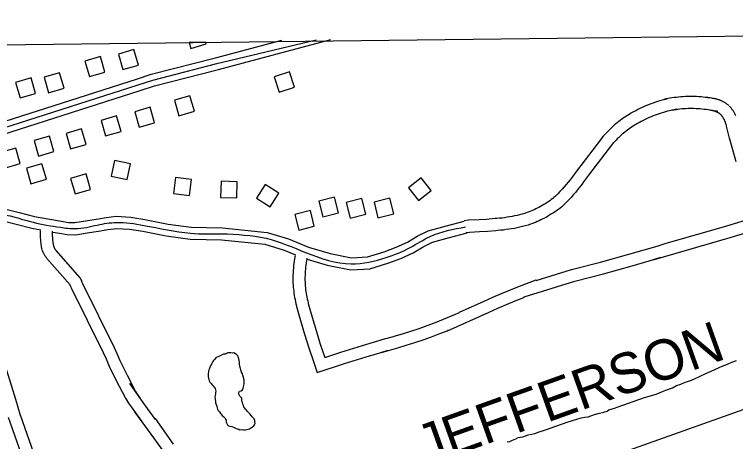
# Model space of a CAD drawing. Extents: x 3683613 to 3738215, y 469626 to 495384.
# Drawn here: x 3690287 to 3692076, y 492267 to 493327 of the extents above; entities that cross this region are included whole.
import ezdxf

# ---------------------------------------------------------------- set-up
doc = ezdxf.new("R2010")
doc.units = 0
for name, color, linetype in [('V-BLDG-OTLN', 7, 'Continuous'), ('V-GRID-FRAM', 7, 'Continuous'), ('V-ROAD-CNTR', 7, 'Continuous'), ('V-TOPO-BNDY', 7, 'Continuous'), ('V-TOPO-GNAM-IDEN', 7, 'Continuous'), ('V-TOPO-SHOR', 7, 'Continuous')]:
    doc.layers.add(name, color=color, linetype=linetype)

msp = doc.modelspace()

# ---------------------------------------------------------------- linework, layer by layer
at = {"layer": 'V-BLDG-OTLN'}
for p, q in [((3690761.8, 493258), (3690720.4, 493257.5)), ((3690720.4, 493257.5), (3690724.6, 493242.7)), ((3690724.6, 493242.7), (3690763.1, 493253.9)), ((3690763.1, 493253.9), (3690761.8, 493258))]:
    msp.add_line(p, q, dxfattribs=at)
for points in [[(3690556.3, 493190.5), (3690594.7, 493201.6), (3690583.6, 493240), (3690545.2, 493228.9)], [(3690473.1, 493173), (3690511.5, 493184.1), (3690500.4, 493222.6), (3690462, 493211.5)], [(3690372, 493133), (3690410.4, 493144.2), (3690399.3, 493182.6), (3690360.9, 493171.5)], [(3690969.7, 493184.8), (3690931.6, 493172.5), (3690943.9, 493134.5), (3690982, 493146.7)], [(3690301.4, 493120.3), (3690339.8, 493131.4), (3690328.7, 493169.8), (3690290.3, 493158.7)], [(3690722.6, 493125.4), (3690684.2, 493114.4), (3690695.2, 493075.9), (3690733.6, 493086.9)], [(3690623.9, 493096.8), (3690585.5, 493085.7), (3690596.5, 493047.3), (3690635, 493058.3)], [(3690540.8, 493075.2), (3690502.3, 493064.2), (3690513.4, 493025.7), (3690551.8, 493036.8)], [(3690453.8, 493043.1), (3690415.4, 493032.1), (3690426.4, 492993.6), (3690464.9, 493004.7)], [(3690374.3, 493025.1), (3690335.9, 493014.1), (3690346.9, 492975.6), (3690385.4, 492986.7)], [(3690290.5, 492995.5), (3690252.1, 492984.5), (3690263.1, 492946), (3690301.6, 492957.1)], [(3690527.5, 492925.5), (3690566.6, 492917.2), (3690574.9, 492956.3), (3690535.8, 492964.6)], [(3690355.5, 492956.7), (3690317.1, 492945.6), (3690328.1, 492907.2), (3690366.6, 492918.2)], [(3690465.1, 492931.4), (3690426.7, 492920.3), (3690437.7, 492881.9), (3690476.1, 492892.9)], [(3690681.9, 492882.9), (3690721.6, 492878.1), (3690726.4, 492917.8), (3690686.7, 492922.6)], [(3690798.6, 492873.3), (3690838.6, 492871.9), (3690840, 492911.8), (3690800, 492913.3)], [(3690887.5, 492871.3), (3690921.2, 492849.7), (3690942.8, 492883.5), (3690909, 492905)], [(3691289.3, 492865.3), (3691320.6, 492890.3), (3691295.6, 492921.5), (3691264.3, 492896.6)], [(3691051.7, 492825.3), (3691090.6, 492834.8), (3691081.1, 492873.7), (3691042.2, 492864.2)], [(3691119.8, 492822), (3691158.6, 492831.5), (3691149.1, 492870.3), (3691110.3, 492860.8)], [(3691188.9, 492822.7), (3691227.8, 492832.2), (3691218.3, 492871), (3691179.4, 492861.5)], [(3690992.2, 492792), (3691031, 492801.5), (3691021.5, 492840.4), (3690982.7, 492830.9)]]:
    msp.add_lwpolyline(points, close=True, dxfattribs=at)
at = {"layer": 'V-GRID-FRAM'}
msp.add_lwpolyline([(3687651.7, 493221.8), (3719350.3, 493590.7), (3719569.8, 475409.4), (3687855.3, 475040.3), (3687651.7, 493221.8)], dxfattribs=at)
at = {"layer": 'V-ROAD-CNTR'}
for points in [[(3690098.4, 493009.3), (3690589.7, 493166.6), (3690626.4, 493178.9), (3690785.7, 493219.7), (3690950.5, 493263.6)], [(3690108.2, 492980.9), (3690599, 493138.1), (3690634.9, 493150.1), (3690793, 493190.6), (3691071.9, 493265)], [(3690789.3, 493205.1), (3691035.5, 493264.6)], [(3690090.3, 492990.9), (3690594.4, 493152.3), (3690630.6, 493164.5), (3690789.3, 493205.1)], [(3692058.7, 493101.5), (3692057.7, 493102.3), (3692056.6, 493103.1), (3692055.5, 493104), (3692054.3, 493104.8), (3692053.2, 493105.6), (3692052, 493106.4), (3692050.9, 493107.1), (3692049.7, 493107.9), (3692048.5, 493108.6), (3692047.3, 493109.3), (3692046, 493110), (3692044.8, 493110.6), (3692043.6, 493111.3), (3692042.3, 493111.9), (3692041, 493112.5), (3692039.8, 493113), (3692038.5, 493113.6), (3692037.2, 493114.1), (3692035.9, 493114.6), (3692034.6, 493115.1), (3692033.3, 493115.5), (3692031.9, 493116), (3692030.6, 493116.4), (3692029.2, 493116.8), (3692027.9, 493117.1), (3692026.5, 493117.5), (3692025.2, 493117.8), (3692023.8, 493118.1), (3692022.4, 493118.3), (3692021.1, 493118.6), (3692019.7, 493118.8), (3692018.3, 493119), (3692016.9, 493119.2), (3692000.1, 493121), (3692000.1, 493121.9), (3692012.1, 493119.9), (3692006.5, 493120.7), (3692001, 493121.4), (3691995.5, 493122), (3691990, 493122.5), (3691984.4, 493122.9), (3691978.9, 493123.2), (3691973.3, 493123.4), (3691967.8, 493123.5), (3691962.2, 493123.5), (3691956.6, 493123.4), (3691951.1, 493123.2), (3691945.5, 493122.9), (3691940, 493122.5), (3691934.5, 493122), (3691928.9, 493121.5), (3691923.4, 493120.8), (3691917.9, 493120), (3691912.5, 493119.2), (3691899, 493116.9), (3691899, 493116.1), (3691905, 493117.5), (3691899.3, 493116.1), (3691893.6, 493114.5), (3691887.9, 493112.9), (3691882.3, 493111.1), (3691876.7, 493109.3), (3691871.1, 493107.4), (3691865.5, 493105.3), (3691860, 493103.2), (3691854.6, 493101), (3691849.2, 493098.6), (3691843.8, 493096.2), (3691838.4, 493093.7), (3691833.1, 493091.1), (3691827.9, 493088.4), (3691822.7, 493085.6), (3691817.6, 493082.8), (3691817.1, 493082.5), (3691813, 493080.1), (3691809, 493077.6), (3691805, 493075.1), (3691801.1, 493072.5), (3691797.2, 493069.8), (3691793.4, 493067.1), (3691789.6, 493064.3), (3691785.8, 493061.4), (3691782.1, 493058.5), (3691778.5, 493055.5), (3691774.9, 493052.5), (3691771.4, 493049.3), (3691767.9, 493046.2), (3691764.5, 493042.9), (3691761.1, 493039.6), (3691757.8, 493036.2), (3691754.6, 493032.8), (3691751.4, 493029.4), (3691748.3, 493025.9), (3691743.1, 493019.9), (3691743.1, 493019.4), (3691681, 492938.4), (3691681, 492938), (3691679.2, 492935.5), (3691674.7, 492929.2), (3691670.1, 492923), (3691665.4, 492916.9), (3691660.5, 492910.9), (3691655.6, 492904.9), (3691650.6, 492899.1), (3691645.4, 492893.3), (3691640.2, 492887.7), (3691634.8, 492882.1), (3691629.4, 492876.6), (3691625.3, 492872.6), (3691622.3, 492870.3), (3691618.7, 492867.7), (3691615, 492865), (3691611.3, 492862.5), (3691607.5, 492860), (3691603.7, 492857.6), (3691599.8, 492855.2), (3691595.9, 492852.9), (3691592, 492850.7), (3691588, 492848.5), (3691584, 492846.4), (3691579.9, 492844.4), (3691575.8, 492842.5), (3691571.7, 492840.6), (3691567.5, 492838.8), (3691563.4, 492837.1), (3691559.1, 492835.4), (3691554.8, 492833.8)], [(3692039.8, 493078.2), (3692039, 493078.8), (3692038.3, 493079.3), (3692037.6, 493079.9), (3692036.9, 493080.4), (3692036.2, 493080.9), (3692035.5, 493081.4), (3692034.7, 493081.8), (3692034, 493082.3), (3692033.3, 493082.7), (3692032.5, 493083.2), (3692031.7, 493083.6), (3692031, 493084), (3692030.2, 493084.4), (3692029.4, 493084.8), (3692028.6, 493085.2), (3692027.8, 493085.5), (3692027, 493085.9), (3692026.2, 493086.2), (3692025.4, 493086.5), (3692024.5, 493086.8), (3692023.7, 493087.1), (3692022.9, 493087.4), (3692022.1, 493087.6), (3692021.2, 493087.8), (3692020.4, 493088.1), (3692019.5, 493088.3), (3692018.7, 493088.5), (3692017.8, 493088.7), (3692017, 493088.8), (3692016.1, 493089), (3692015.2, 493089.1), (3692014.4, 493089.2), (3692013.5, 493089.3), (3692030.1, 493087.6), (3692030.1, 493086.7), (3692007.6, 493090.3), (3692002.6, 493091), (3691997.6, 493091.6), (3691992.6, 493092.1), (3691987.6, 493092.6), (3691982.6, 493092.9), (3691977.5, 493093.2), (3691972.5, 493093.4), (3691967.5, 493093.5), (3691962.4, 493093.5), (3691957.4, 493093.4), (3691952.4, 493093.2), (3691947.3, 493093), (3691942.3, 493092.6), (3691937.3, 493092.2), (3691932.3, 493091.7), (3691927.3, 493091), (3691922.3, 493090.4), (3691917.3, 493089.6), (3691929, 493091.5), (3691929, 493092.3), (3691912.1, 493088.4), (3691906.9, 493087), (3691901.7, 493085.6), (3691896.5, 493084.1), (3691891.4, 493082.5), (3691886.3, 493080.9), (3691881.2, 493079.1), (3691876.1, 493077.2), (3691871.1, 493075.3), (3691866.2, 493073.3), (3691861.2, 493071.2), (3691856.3, 493069), (3691851.4, 493066.7), (3691846.6, 493064.3), (3691841.8, 493061.8), (3691837.1, 493059.3), (3691832.3, 493056.6), (3691832.1, 493056.5), (3691828.5, 493054.4), (3691824.9, 493052.2), (3691821.4, 493049.9), (3691817.9, 493047.6), (3691814.4, 493045.3), (3691811, 493042.8), (3691807.6, 493040.3), (3691804.3, 493037.8), (3691801, 493035.2), (3691797.8, 493032.5), (3691794.6, 493029.8), (3691791.4, 493027), (3691788.3, 493024.2), (3691785.3, 493021.3), (3691782.3, 493018.4), (3691779.4, 493015.4), (3691776.5, 493012.3), (3691773.6, 493009.3), (3691770.8, 493006.1), (3691773.1, 493008.8), (3691773.1, 493009.2), (3691711, 492928.3), (3691711, 492928.6), (3691703.7, 492918.1), (3691698.9, 492911.4), (3691694, 492904.8), (3691688.9, 492898.3), (3691683.8, 492891.9), (3691678.5, 492885.6), (3691673.1, 492879.3), (3691667.6, 492873.2), (3691662, 492867.1), (3691656.3, 492861.2), (3691650.5, 492855.3), (3691645, 492849.9), (3691640.4, 492846.4), (3691636.3, 492843.4), (3691632.2, 492840.4), (3691628, 492837.6), (3691623.8, 492834.8), (3691619.5, 492832.1), (3691615.2, 492829.5), (3691610.9, 492826.9), (3691606.5, 492824.4), (3691602, 492822), (3691597.5, 492819.7), (3691593, 492817.5), (3691588.4, 492815.3), (3691583.9, 492813.2), (3691579.2, 492811.2), (3691574.5, 492809.3), (3691569.8, 492807.4), (3691565.2, 492805.7)], [(3692076.1, 493075.8), (3692075.5, 493077.2), (3692074.8, 493078.6), (3692074.1, 493080), (3692073.4, 493081.4), (3692072.6, 493082.8), (3692071.8, 493084.2), (3692071, 493085.5), (3692070.2, 493086.9), (3692069.4, 493088.2), (3692068.5, 493089.5), (3692067.6, 493090.8), (3692066.7, 493092.1), (3692065.7, 493093.4), (3692064.8, 493094.6), (3692063.8, 493095.9), (3692062.8, 493097.1), (3692061.8, 493098.3), (3692060.8, 493099.4), (3692060.3, 493099.9)], [(3692077.4, 492961.6), (3692068.8, 492990.8), (3692060.7, 493020.2), (3692053.1, 493049.7), (3692051.9, 493054.7), (3692051.6, 493055.6), (3692051.3, 493056.6), (3692051, 493057.6), (3692050.7, 493058.6), (3692050.3, 493059.6), (3692049.9, 493060.6), (3692049.6, 493061.6), (3692049.2, 493062.6), (3692048.7, 493063.5), (3692048.3, 493064.5), (3692047.8, 493065.4), (3692047.4, 493066.4), (3692046.9, 493067.3), (3692046.4, 493068.2), (3692045.9, 493069.2), (3692045.3, 493070.1), (3692044.8, 493071), (3692044.2, 493071.9), (3692043.6, 493072.7), (3692043, 493073.6), (3692042.4, 493074.5), (3692041.8, 493075.3), (3692041.1, 493076.2), (3692040.5, 493077), (3692039.8, 493077.8), (3692039.1, 493078.6), (3692038.4, 493079.4), (3692038.1, 493079.7)], [(3690259.4, 492845.5), (3690299.1, 492835.9), (3690336.7, 492826), (3690369.9, 492819.6), (3690403.7, 492813.8), (3690421.2, 492811), (3690437.5, 492810.7), (3690463.3, 492814.6), (3690490.5, 492819.3), (3690514.6, 492823.1), (3690539.9, 492826.2), (3690575.8, 492824.3), (3690610.8, 492818.6), (3690668.6, 492807), (3690725.5, 492799.3), (3690763.5, 492798.6), (3690803, 492797.8), (3690914.2, 492786.4), (3690966.6, 492770.5), (3691016.2, 492750), (3691070.3, 492733.8), (3691123.5, 492723.3), (3691163.1, 492725.9), (3691204, 492738.1), (3691233.7, 492749.5), (3691261.9, 492762.1), (3691286, 492777), (3691313.2, 492790.5), (3691358.5, 492802.7), (3691402.2, 492814.4)], [(3691555, 492833.9), (3691552.1, 492832.9), (3691546.4, 492831.3), (3691540.2, 492829.8), (3691534.1, 492828.4), (3691527.8, 492827), (3691521.6, 492825.8), (3691515.4, 492824.7), (3691509.1, 492823.7), (3691502.8, 492822.8), (3691496.5, 492822), (3691490.2, 492821.4), (3691483.8, 492820.8), (3691478.7, 492820.4), (3691458.1, 492818.5), (3691439.6, 492817.6), (3691413.1, 492816.3), (3691402.8, 492814.8)], [(3690157, 492804.3), (3690164.7, 492806.4), (3690210.7, 492815.8), (3690255.7, 492815.5), (3690291.8, 492806.8), (3690330.1, 492796.7), (3690352.7, 492792.4)], [(3691012.7, 492722.4), (3691012.4, 492720.8), (3691011.5, 492715.6), (3691010.7, 492710.5), (3691010, 492705.3), (3691009.4, 492700.1), (3691008.9, 492694.9), (3691008.5, 492689.7), (3691008.2, 492684.5), (3691007.9, 492679.3), (3691007.8, 492674.1), (3691007.7, 492668.8), (3691007.7, 492666.9), (3691007.7, 492667.3), (3691007.9, 492662.8), (3691008.2, 492658.1), (3691008.5, 492653.4), (3691009, 492648.7), (3691009.5, 492644), (3691010.2, 492639.3), (3691010.9, 492634.6), (3691011.6, 492630), (3691012.5, 492625.3), (3691013.5, 492620.7), (3691014.5, 492616.1), (3691015.6, 492611.4), (3691015.9, 492610.1), (3691025.3, 492576.3), (3691035.3, 492542.6), (3691045.9, 492509.1), (3691057.1, 492475.7), (3691057, 492476.2), (3691096.7, 492489.2), (3691150.8, 492506), (3691205.1, 492521.8), (3691227.6, 492528.1), (3691227.6, 492528.1), (3691229.4, 492528.6), (3691250, 492534.8), (3691270.5, 492541.3), (3691290.9, 492548.2), (3691311.1, 492555.4), (3691331.3, 492563), (3691351.2, 492570.9), (3691390.9, 492587.5), (3691390.9, 492588.1), (3691452.3, 492615.4), (3691473.7, 492625.3), (3691495.5, 492634.8), (3691517.4, 492644), (3691539.5, 492652.8), (3691581.5, 492668.7), (3691581.5, 492667.3), (3691669.1, 492694.3), (3691740.4, 492712.6), (3691810.9, 492731.9), (3691881.1, 492752.5), (3691901.4, 492758.7), (3691901.4, 492758.4), (3692053.7, 492802.3), (3692119.4, 492822.1)], [(3690983.2, 492727.9), (3690982.8, 492725.9), (3690981.9, 492720.3), (3690981, 492714.6), (3690980.3, 492709), (3690979.6, 492703.3), (3690979.1, 492697.6), (3690978.6, 492691.9), (3690978.2, 492686.2), (3690977.9, 492680.5), (3690977.8, 492674.8), (3690977.7, 492669.1), (3690977.7, 492667), (3690977.7, 492666.6), (3690977.9, 492661.2), (3690978.2, 492656), (3690978.7, 492650.7), (3690979.2, 492645.5), (3690979.8, 492640.3), (3690980.5, 492635.1), (3690981.2, 492629.9), (3690982.1, 492624.7), (3690983.1, 492619.6), (3690984.1, 492614.4), (3690985.2, 492609.3), (3690986.5, 492604.3), (3690986.9, 492602.4), (3690996.5, 492568), (3691006.7, 492533.8), (3691017.4, 492499.8), (3691028.7, 492466), (3691038.4, 492438.5), (3691105.8, 492460.6), (3691159.4, 492477.2), (3691213.4, 492492.9), (3691197.6, 492488.5), (3691197.6, 492488.5), (3691237.8, 492499.8), (3691258.9, 492506.1), (3691279.9, 492512.8), (3691300.7, 492519.8), (3691321.5, 492527.3), (3691342.1, 492535), (3691362.6, 492543.2), (3691360.9, 492542.5), (3691360.9, 492541.9), (3691464.7, 492588.1), (3691486, 492597.9), (3691507.3, 492607.3), (3691528.8, 492616.2), (3691550.4, 492624.8), (3691551.5, 492625.3), (3691551.5, 492626.6), (3691677.2, 492665.4), (3691748.1, 492683.6), (3691819.1, 492703.1), (3691889.6, 492723.8), (3691871.4, 492718.2), (3691871.4, 492718.5), (3692062.2, 492773.5), (3692156.7, 492802.1)], [(3691565, 492805.6), (3691561, 492804.2), (3691553.9, 492802.3), (3691547.3, 492800.6), (3691540.6, 492799.1), (3691533.9, 492797.6), (3691527.1, 492796.3), (3691520.3, 492795.1), (3691513.5, 492794), (3691506.7, 492793.1), (3691499.9, 492792.2), (3691493.1, 492791.5), (3691486.2, 492790.9), (3691481.2, 492790.5), (3691460.2, 492788.5), (3691441, 492787.6), (3691416, 492786.4), (3691407.2, 492785.1)], [(3690656.9, 492243.5), (3690612.9, 492304.1), (3690586.3, 492340.9), (3690603.5, 492316.5), (3690603.5, 492317.5), (3690573.7, 492358.8), (3690570.9, 492362.7), (3690568.3, 492366.6), (3690565.7, 492370.6), (3690563.2, 492374.6), (3690562.4, 492375.9), (3690540.8, 492417.8), (3690522.3, 492455), (3690515.4, 492471.4), (3690508.6, 492487), (3690428.8, 492647.5), (3690428.1, 492649.6), (3690427.8, 492650.6), (3690427.5, 492651.4), (3690425.8, 492655.4), (3690425, 492657.2), (3690425.4, 492656.5), (3690368, 492721.7), (3690367.1, 492722.9), (3690366.4, 492723.8), (3690365.7, 492724.8), (3690364.9, 492725.8), (3690364.2, 492726.8), (3690363.6, 492727.8), (3690362.9, 492728.8), (3690362.3, 492729.8), (3690361.7, 492730.9), (3690361.1, 492731.9), (3690360.5, 492733), (3690360, 492734), (3690359.4, 492735.1), (3690358.9, 492736.2), (3690358.4, 492737.3), (3690357.9, 492738.4), (3690357.4, 492739.5), (3690357, 492740.7), (3690356.2, 492742.6), (3690355.4, 492746.8), (3690354.8, 492749.9), (3690354.3, 492753.1), (3690353.8, 492756.2), (3690353.4, 492759.4), (3690353, 492762.5), (3690352.7, 492765.7), (3690352.4, 492768.9), (3690352.2, 492772.1), (3690352, 492775.2), (3690352, 492778.4), (3690351.9, 492781.6), (3690351.9, 492784.8), (3690352, 492788), (3690352.1, 492790.3)], [(3690681.4, 492260.7), (3690637, 492324.8), (3690637, 492321.9), (3690637.1, 492321.9), (3690610.7, 492358.3), (3690573.5, 492411.2), (3690573.5, 492410.1), (3690598.1, 492376.1), (3690595.7, 492379.6), (3690593.3, 492383.1), (3690591, 492386.7), (3690588.8, 492390.3), (3690588.6, 492390.6), (3690567.6, 492431.4), (3690549.6, 492467.5), (3690543, 492483.3), (3690535.8, 492499.7), (3690456.7, 492658.7), (3690456.6, 492659), (3690456.1, 492660.5), (3690455.5, 492662.1), (3690453.3, 492667.5), (3690452, 492670.3), (3690450.4, 492673.4), (3690391, 492741), (3690390.7, 492741.4), (3690390.3, 492741.9), (3690389.9, 492742.5), (3690389.5, 492743), (3690389.1, 492743.6), (3690388.7, 492744.2), (3690388.4, 492744.7), (3690388, 492745.3), (3690387.6, 492745.9), (3690387.3, 492746.5), (3690387, 492747.1), (3690386.6, 492747.7), (3690386.3, 492748.3), (3690386, 492749), (3690385.8, 492749.6), (3690385.5, 492750.2), (3690385.2, 492750.9), (3690385, 492751.5), (3690385.1, 492751), (3690384.8, 492752.6), (3690384.3, 492755.2), (3690383.9, 492757.8), (3690383.5, 492760.5), (3690383.1, 492763.1), (3690382.8, 492765.8), (3690382.5, 492768.4), (3690382.3, 492771.1), (3690382.2, 492773.8), (3690382, 492776.4), (3690381.9, 492779.1), (3690381.9, 492781.8), (3690381.9, 492784.4), (3690382, 492787.1), (3690382.1, 492789.1)], [(3690382.4, 492787), (3690398.7, 492784.2), (3690418.5, 492781.1), (3690439.5, 492780.6), (3690468.1, 492785), (3690495.4, 492789.7), (3690518.8, 492793.4), (3690540.9, 492796.1), (3690572.6, 492794.4), (3690605.4, 492789), (3690663.6, 492777.4), (3690723.2, 492769.3), (3690762.9, 492768.6), (3690801.2, 492767.9), (3690908.2, 492756.8), (3690956.6, 492742.2), (3690984, 492730.9)], [(3691013.1, 492719.6), (3691063.1, 492704.7), (3691121.5, 492693.1), (3691168.4, 492696.2), (3691213.7, 492709.7), (3691245.2, 492721.8), (3691275.9, 492735.6), (3691300.6, 492750.8), (3691323.9, 492762.3), (3691366.2, 492773.7), (3691410, 492785.4)], [(3690258, 492476.8), (3690290.1, 492372.7), (3690301.8, 492332.8), (3690301.8, 492333.2), (3690368.8, 492142.7)], [(3690271.8, 492328.1), (3690338.8, 492137.6)]]:
    msp.add_lwpolyline(points, dxfattribs=at)
for points in [[(3690104.2, 492805.2), (3690161.2, 492821), (3690257.6, 492830.5), (3690333.4, 492811.3), (3690401.2, 492799), (3690438.5, 492795.6), (3690492.9, 492804.5), (3690540.4, 492811.2), (3690608.1, 492803.8), (3690724.3, 492784.3), (3690802.1, 492782.9)], [(3690802.1, 492782.9), (3690911.2, 492771.6), (3691011.2, 492735.9), (3691122.5, 492708.2), (3691208.9, 492723.9), (3691268.9, 492748.9), (3691318.6, 492776.4), (3691406.1, 492799.9)]]:
    msp.add_spline(points, degree=3, dxfattribs=at)
at = {"layer": 'V-TOPO-BNDY'}
msp.add_lwpolyline([(3693656.8, 493291.7), (3692798.1, 492671.4), (3692256.2, 492404.1), (3691475.1, 492125.6), (3691044.3, 491992.1), (3690569.3, 491705.8), (3690167.2, 491293.5), (3689620.1, 490480.7), (3689391.4, 490221.7), (3689222.7, 490096.9), (3688304.5, 489656.3), (3687696.1, 489259.4)], dxfattribs=at)
at = {"layer": 'V-TOPO-SHOR'}
for points in [[(3690857, 492418.4), (3690855.3, 492427.3), (3690853.8, 492432.3), (3690852.5, 492435.1), (3690850.6, 492439.3), (3690848.4, 492444.8), (3690847.6, 492448.2), (3690846.3, 492454.1), (3690845.4, 492458.1), (3690845.2, 492463.2), (3690844.7, 492468.3), (3690844.1, 492472.3), (3690841.5, 492479.9), (3690837.9, 492483.3), (3690835.3, 492485.2), (3690831.5, 492487.1), (3690828.3, 492486.9), (3690823.7, 492487), (3690820.5, 492487.2), (3690816.9, 492487), (3690813.3, 492486.1), (3690809.7, 492484.4), (3690806.1, 492483.8), (3690800.6, 492481.9), (3690797.4, 492479.9), (3690786.4, 492474.6)], [(3690786.4, 492474.6), (3690783.1, 492471.2), (3690781.2, 492468.4), (3690779.5, 492465.7), (3690777.6, 492462.5), (3690775.7, 492459.5), (3690774.2, 492456.7), (3690772.4, 492453.1), (3690770.9, 492448.9), (3690769.6, 492445.3), (3690768.8, 492442.3), (3690768.2, 492439.3), (3690768, 492436), (3690767.8, 492432.6), (3690767.6, 492428.8), (3690768.3, 492424.7), (3690769.1, 492421.1), (3690770.2, 492418), (3690772.1, 492415), (3690774.9, 492411), (3690777, 492408.7), (3690779.8, 492405.3), (3690782.5, 492401.9), (3690785.1, 492398.5), (3690786.2, 492395.2), (3690786.6, 492392), (3690786.2, 492388.8), (3690785.6, 492385.2), (3690784.8, 492381.8), (3690784.1, 492378.2), (3690784.8, 492375.2), (3690785.2, 492371.6), (3690785.7, 492366.6), (3690786.3, 492363.4), (3690787.4, 492359.4), (3690788.9, 492354.3), (3690790, 492351.1), (3690791.3, 492347.5), (3690792.8, 492344.6), (3690795.8, 492340.6), (3690798.3, 492337.2), (3690800.2, 492334.9), (3690802.1, 492332.1), (3690806.4, 492328.3), (3690809, 492325.8), (3690810.7, 492323), (3690812.2, 492319.9), (3690812.6, 492315.6), (3690813.9, 492312.1), (3690815.8, 492308.7), (3690818.2, 492306.4), (3690821.3, 492305.5), (3690826.4, 492304.3), (3690830.5, 492302.6), (3690833.6, 492301.6), (3690836.8, 492299.9), (3690839.8, 492299), (3690843.4, 492297.8), (3690846.6, 492296.7), (3690850, 492296.8), (3690855.5, 492296.4), (3690859.3, 492296.4), (3690863.5, 492297.2), (3690867.1, 492298.3), (3690870.1, 492299), (3690872.8, 492300.3), (3690875.4, 492302), (3690878.1, 492303.5), (3690881.1, 492306.4), (3690882.7, 492309), (3690884, 492311.7), (3690883.8, 492316.2), (3690883.3, 492319.8), (3690881.8, 492323.2), (3690879.9, 492325.5), (3690876.9, 492328.4), (3690874.2, 492332.2), (3690871.4, 492335.6), (3690868.6, 492338.8), (3690865.6, 492341.7), (3690862.9, 492345.1), (3690860.7, 492347.6), (3690858.8, 492350), (3690856.5, 492353.5), (3690855, 492356.5), (3690853.7, 492360.3), (3690852.6, 492364.1), (3690851.5, 492367.7), (3690851.1, 492374.5), (3690849, 492377.4), (3690846.4, 492380), (3690844.1, 492384.4), (3690843.4, 492389.1), (3690845.7, 492392), (3690849.7, 492392.7), (3690852.5, 492395.9), (3690854.4, 492400.1), (3690856, 492406.7), (3690856.8, 492411.4), (3690857, 492414.8), (3690857, 492418.4)], [(3691509.5, 492266.1), (3691515.8, 492267.6), (3691522.4, 492270.6), (3691530.6, 492274), (3691536.6, 492277.2), (3691547.8, 492279.2), (3691561.5, 492283.5), (3691570.2, 492285.2), (3691577.8, 492286.9), (3691588.2, 492291), (3691601.5, 492295.3), (3691660.3, 492315.9), (3691692.9, 492326), (3691701.5, 492327.8), (3691710.4, 492328.9), (3691717, 492331), (3691725.6, 492334.2), (3691735, 492336.8), (3691749.1, 492340.5), (3691757.2, 492342.4), (3691761.6, 492346), (3691775.6, 492350.1), (3691784.6, 492353.1), (3691849.4, 492376.7), (3691876.4, 492384.1), (3691882.8, 492386.2), (3691894.4, 492391.1), (3691903.1, 492394.8), (3691919.1, 492400.8), (3691929.3, 492406.1), (3691940.3, 492410), (3691950.6, 492414.9), (3691956.8, 492416.6), (3691966.3, 492419.4), (3691975.8, 492423.7), (3691985.9, 492428.4), (3692003.3, 492437.2), (3692014.7, 492441.9), (3692022.9, 492444.9), (3692035.2, 492451.3), (3692042.2, 492454.1), (3692055.7, 492459.5), (3692066, 492464.2), (3692077.7, 492468.7)], [(3691509.5, 492266.1), (3691515.8, 492267.6), (3691522.4, 492270.6), (3691530.6, 492274), (3691536.6, 492277.2), (3691547.8, 492279.2), (3691561.5, 492283.5), (3691570.2, 492285.2), (3691577.8, 492286.9), (3691588.2, 492291), (3691601.5, 492295.3), (3691660.3, 492315.9), (3691692.9, 492326), (3691701.5, 492327.8), (3691710.4, 492328.9), (3691717, 492331), (3691725.6, 492334.2), (3691735, 492336.8), (3691749.1, 492340.5), (3691757.2, 492342.4), (3691761.6, 492346), (3691775.6, 492350.1), (3691784.6, 492353.1), (3691849.4, 492376.7), (3691876.4, 492384.1), (3691882.8, 492386.2), (3691894.4, 492391.1), (3691903.1, 492394.8), (3691919.1, 492400.8), (3691929.3, 492406.1), (3691940.3, 492410), (3691950.6, 492414.9), (3691956.8, 492416.6), (3691966.3, 492419.4), (3691975.8, 492423.7), (3691985.9, 492428.4), (3692003.3, 492437.2), (3692014.7, 492441.9), (3692022.9, 492444.9), (3692035.2, 492451.3), (3692042.2, 492454.1), (3692055.7, 492459.5)], [(3692055.7, 492459.5), (3692066, 492464.2), (3692077.7, 492468.7)]]:
    msp.add_lwpolyline(points, dxfattribs=at)

# ---------------------------------------------------------------- texts
at = {"layer": 'V-TOPO-GNAM-IDEN'}
msp.add_text('JEFFERSON', height=100, rotation=19.6823, dxfattribs=at).set_placement((3691306.9, 492206.1))

doc.saveas('drawing.dxf')
